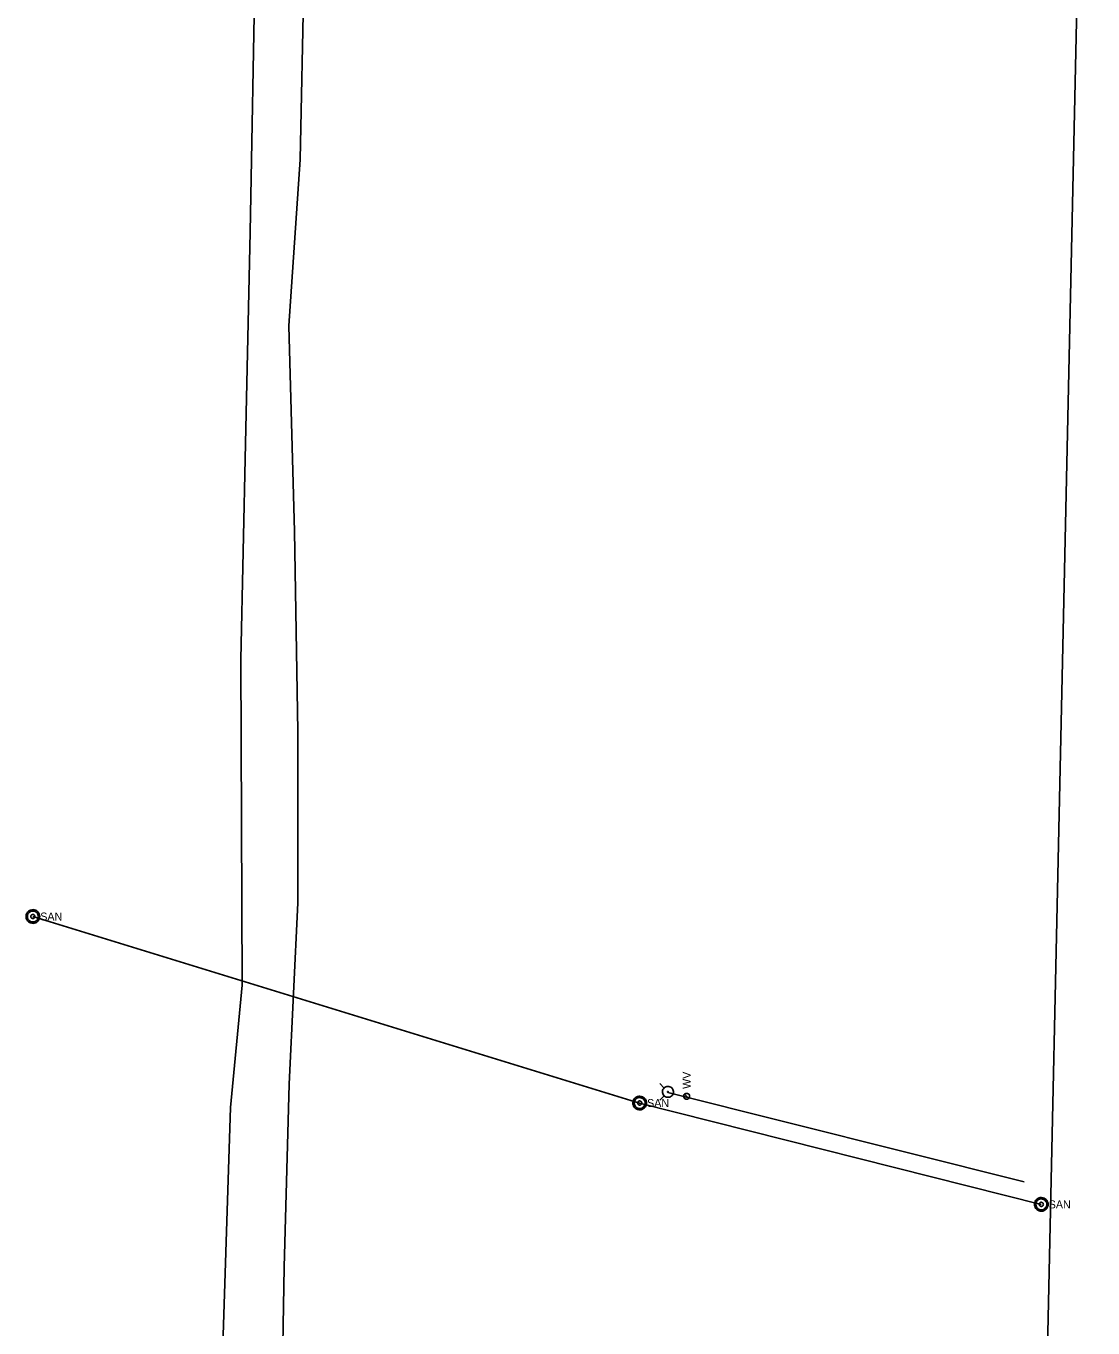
# Model space of a CAD drawing. Extents: x 596028 to 606371, y 330010 to 403088.
# Drawn here: x 604055 to 604568, y 342381 to 343007 of the extents above; entities that cross this region are included whole.
import ezdxf

# ---------------------------------------------------------------- set-up
doc = ezdxf.new("R2010")
doc.units = 0
for name, color, linetype in [('E_FTMS_Conduit', 7, 'Continuous'), ('E_UTL_FO_UG_QWEST', 7, 'Continuous'), ('E_UTL_Overhead', 7, 'Continuous'), ('E_UTL_SAN_MH', 7, 'Continuous'), ('E_UTL_SAN_UG', 7, 'Continuous'), ('E_UTL_W', 7, 'Continuous'), ('E_UTL_W_UG', 7, 'Continuous'), ('E_UTL_WHydrant', 7, 'Continuous')]:
    doc.layers.add(name, color=color, linetype=linetype)

msp = doc.modelspace()

# ---------------------------------------------------------------- linework, layer by layer
at = {"layer": 'E_FTMS_Conduit'}
msp.add_lwpolyline([(604130.06, 341730.98), (604130.3, 341805.83), (604130.3, 341805.85), (604130.3, 341805.79), (604130.3, 341805.83), (604141.15, 341871.91), (604150.52, 341905.03), (604161.38, 341957.54), (604161.81, 341959.53), (604161.92, 341961.6), (604164.92, 341982.28), (604168.12, 342063.13), (604171.06, 342150.52), (604172.74, 342234.77), (604177.73, 342316.56), (604179.23, 342409.96), (604181.78, 342497.97), (604185.88, 342585.2), (604185.82, 342667.88), (604184.34, 342763.9), (604181.59, 342862.8), (604186.96, 342942.75), (604188.82, 343028.25)], dxfattribs=at)
at = {"layer": 'E_UTL_FO_UG_QWEST'}
msp.add_lwpolyline([(604074.02, 341549.29), (604099.38, 341947.24), (604129.88, 341964.31), (604137.32, 341975.94), (604143.1, 342010.03), (604146.18, 342181.17), (604148.98, 342347.45), (604153.5, 342486.89), (604159.1, 342545.66), (604158.45, 342702.25), (604160.65, 342806.25), (604162.9, 342907.93), (604165.35, 343038.3), (604168.14, 343192.06), (604172.85, 343380.14), (604175.76, 343492.62), (604179.37, 343619.37), (604180.38, 343730.26), (604185.09, 343859.19), (604188.11, 343945.24), (604187.64, 344025.31), (604186.62, 344084.41), (604191.22, 344178.72), (604191.71, 344278.35)], dxfattribs=at)
at = {"layer": 'E_UTL_Overhead'}
msp.add_lwpolyline([(604568.41, 341967.14), (604539.32, 342039.94), (604547.84, 342429.96), (604565.62, 343244.18), (604495.62, 343245.2)], dxfattribs=at)
at = {"layer": 'E_UTL_SAN_MH'}
for points in [[(604061.71, 342578.69), (604061.65, 342579.32), (604061.47, 342579.92), (604061.19, 342580.48), (604060.8, 342580.97), (604060.32, 342581.38), (604059.78, 342581.7), (604059.19, 342581.9), (604058.57, 342581.99), (604057.94, 342581.96), (604057.33, 342581.81), (604056.76, 342581.55), (604056.25, 342581.19), (604055.82, 342580.73), (604055.48, 342580.21), (604055.24, 342579.62), (604055.12, 342579.01), (604055.12, 342578.38), (604055.24, 342577.76), (604055.48, 342577.18), (604055.82, 342576.65), (604056.25, 342576.2), (604056.76, 342575.84), (604057.33, 342575.58), (604057.94, 342575.43), (604058.57, 342575.4), (604059.19, 342575.49), (604059.78, 342575.69), (604060.32, 342576.01), (604060.8, 342576.42), (604061.19, 342576.91), (604061.47, 342577.47), (604061.65, 342578.07), (604061.71, 342578.69)], [(604061.05, 342578.69), (604061, 342579.19), (604060.86, 342579.67), (604060.63, 342580.12), (604060.32, 342580.52), (604059.94, 342580.84), (604059.51, 342581.1), (604059.03, 342581.26), (604058.53, 342581.33), (604058.03, 342581.31), (604057.55, 342581.19), (604057.09, 342580.98), (604056.68, 342580.69), (604056.33, 342580.33), (604056.06, 342579.9), (604055.88, 342579.44), (604055.78, 342578.94), (604055.78, 342578.44), (604055.88, 342577.95), (604056.06, 342577.48), (604056.33, 342577.06), (604056.68, 342576.7), (604057.09, 342576.41), (604057.55, 342576.2), (604058.03, 342576.08), (604058.53, 342576.06), (604059.03, 342576.13), (604059.51, 342576.29), (604059.94, 342576.54), (604060.32, 342576.87), (604060.63, 342577.27), (604060.86, 342577.71), (604061, 342578.19), (604061.05, 342578.69)], [(604059.4, 342578.69), (604059.38, 342578.88), (604059.33, 342579.06), (604059.24, 342579.23), (604059.13, 342579.38), (604058.98, 342579.5), (604058.82, 342579.59), (604058.64, 342579.66), (604058.46, 342579.68), (604058.27, 342579.67), (604058.09, 342579.63), (604057.91, 342579.55), (604057.76, 342579.44), (604057.63, 342579.31), (604057.53, 342579.15), (604057.46, 342578.97), (604057.42, 342578.79), (604057.42, 342578.6), (604057.46, 342578.41), (604057.53, 342578.24), (604057.63, 342578.08), (604057.76, 342577.95), (604057.91, 342577.84), (604058.09, 342577.76), (604058.27, 342577.71), (604058.46, 342577.7), (604058.64, 342577.73), (604058.82, 342577.79), (604058.98, 342577.89), (604059.13, 342578.01), (604059.24, 342578.16), (604059.33, 342578.33), (604059.38, 342578.51), (604059.4, 342578.69)], [(604353.63, 342488.97), (604353.57, 342489.6), (604353.4, 342490.2), (604353.11, 342490.76), (604352.72, 342491.25), (604352.25, 342491.66), (604351.7, 342491.98), (604351.11, 342492.18), (604350.49, 342492.27), (604349.86, 342492.24), (604349.25, 342492.09), (604348.68, 342491.83), (604348.17, 342491.47), (604347.74, 342491.01), (604347.4, 342490.49), (604347.17, 342489.9), (604347.05, 342489.29), (604347.05, 342488.66), (604347.17, 342488.05), (604347.4, 342487.46), (604347.74, 342486.93), (604348.17, 342486.48), (604348.68, 342486.12), (604349.25, 342485.86), (604349.86, 342485.71), (604350.49, 342485.68), (604351.11, 342485.77), (604351.7, 342485.97), (604352.25, 342486.29), (604352.72, 342486.7), (604353.11, 342487.19), (604353.4, 342487.75), (604353.57, 342488.35), (604353.63, 342488.97)], [(604352.97, 342488.97), (604352.93, 342489.47), (604352.78, 342489.96), (604352.55, 342490.4), (604352.24, 342490.8), (604351.86, 342491.13), (604351.43, 342491.38), (604350.96, 342491.54), (604350.46, 342491.61), (604349.96, 342491.59), (604349.47, 342491.47), (604349.01, 342491.26), (604348.6, 342490.97), (604348.26, 342490.61), (604347.99, 342490.18), (604347.8, 342489.72), (604347.71, 342489.23), (604347.71, 342488.72), (604347.8, 342488.23), (604347.99, 342487.77), (604348.26, 342487.34), (604348.6, 342486.98), (604349.01, 342486.69), (604349.47, 342486.48), (604349.96, 342486.36), (604350.46, 342486.34), (604350.96, 342486.41), (604351.43, 342486.57), (604351.86, 342486.82), (604352.24, 342487.15), (604352.55, 342487.55), (604352.78, 342487.99), (604352.93, 342488.48), (604352.97, 342488.97)], [(604351.32, 342488.97), (604351.31, 342489.16), (604351.25, 342489.34), (604351.17, 342489.51), (604351.05, 342489.66), (604350.91, 342489.78), (604350.74, 342489.88), (604350.57, 342489.94), (604350.38, 342489.96), (604350.19, 342489.95), (604350.01, 342489.91), (604349.84, 342489.83), (604349.68, 342489.72), (604349.56, 342489.59), (604349.45, 342489.43), (604349.38, 342489.25), (604349.35, 342489.07), (604349.35, 342488.88), (604349.38, 342488.7), (604349.45, 342488.52), (604349.56, 342488.36), (604349.68, 342488.23), (604349.84, 342488.12), (604350.01, 342488.04), (604350.19, 342487.99), (604350.38, 342487.99), (604350.57, 342488.01), (604350.74, 342488.07), (604350.91, 342488.17), (604351.05, 342488.29), (604351.17, 342488.44), (604351.25, 342488.61), (604351.31, 342488.79), (604351.32, 342488.97)], [(604546.85, 342440.23), (604546.79, 342440.86), (604546.61, 342441.46), (604546.33, 342442.02), (604545.94, 342442.51), (604545.47, 342442.92), (604544.92, 342443.24), (604544.33, 342443.44), (604543.71, 342443.53), (604543.08, 342443.5), (604542.47, 342443.35), (604541.9, 342443.09), (604541.39, 342442.73), (604540.96, 342442.27), (604540.62, 342441.75), (604540.38, 342441.16), (604540.27, 342440.55), (604540.27, 342439.92), (604540.38, 342439.3), (604540.62, 342438.72), (604540.96, 342438.19), (604541.39, 342437.74), (604541.9, 342437.38), (604542.47, 342437.12), (604543.08, 342436.97), (604543.71, 342436.94), (604544.33, 342437.03), (604544.92, 342437.23), (604545.47, 342437.55), (604545.94, 342437.96), (604546.33, 342438.45), (604546.61, 342439.01), (604546.79, 342439.61), (604546.85, 342440.23)], [(604546.19, 342440.23), (604546.14, 342440.73), (604546, 342441.22), (604545.77, 342441.66), (604545.46, 342442.06), (604545.08, 342442.38), (604544.65, 342442.64), (604544.17, 342442.8), (604543.68, 342442.87), (604543.18, 342442.85), (604542.69, 342442.73), (604542.23, 342442.52), (604541.82, 342442.23), (604541.48, 342441.87), (604541.2, 342441.44), (604541.02, 342440.98), (604540.92, 342440.48), (604540.92, 342439.98), (604541.02, 342439.49), (604541.2, 342439.02), (604541.48, 342438.6), (604541.82, 342438.24), (604542.23, 342437.95), (604542.69, 342437.74), (604543.18, 342437.62), (604543.68, 342437.6), (604544.17, 342437.67), (604544.65, 342437.83), (604545.08, 342438.08), (604545.46, 342438.41), (604545.77, 342438.81), (604546, 342439.25), (604546.14, 342439.73), (604546.19, 342440.23)], [(604544.54, 342440.23), (604544.52, 342440.42), (604544.47, 342440.6), (604544.38, 342440.77), (604544.27, 342440.92), (604544.13, 342441.04), (604543.96, 342441.13), (604543.78, 342441.2), (604543.6, 342441.22), (604543.41, 342441.21), (604543.23, 342441.17), (604543.06, 342441.09), (604542.9, 342440.98), (604542.77, 342440.85), (604542.67, 342440.69), (604542.6, 342440.51), (604542.57, 342440.33), (604542.57, 342440.14), (604542.6, 342439.95), (604542.67, 342439.78), (604542.77, 342439.62), (604542.9, 342439.49), (604543.06, 342439.38), (604543.23, 342439.3), (604543.41, 342439.25), (604543.6, 342439.24), (604543.78, 342439.27), (604543.96, 342439.33), (604544.13, 342439.43), (604544.27, 342439.55), (604544.38, 342439.7), (604544.47, 342439.87), (604544.52, 342440.05), (604544.54, 342440.23)]]:
    msp.add_lwpolyline(points, dxfattribs=at)
at = {"layer": 'E_UTL_SAN_UG'}
for p, q in [((604058.41, 342578.69), (604350.33, 342488.97)), ((604350.33, 342488.97), (604543.55, 342440.23))]:
    msp.add_line(p, q, dxfattribs=at)
at = {"layer": 'E_UTL_W'}
for points in [[(604372.95, 342493.62), (604372.68, 342493.6), (604372.42, 342493.52), (604372.18, 342493.4), (604371.97, 342493.23), (604371.79, 342493.02), (604371.65, 342492.79), (604371.57, 342492.53), (604371.53, 342492.26), (604371.54, 342491.99), (604371.6, 342491.73), (604371.72, 342491.48), (604371.87, 342491.26), (604372.07, 342491.07), (604372.3, 342490.93), (604372.55, 342490.83), (604372.82, 342490.78), (604373.09, 342490.78), (604373.35, 342490.83), (604373.6, 342490.93), (604373.83, 342491.07), (604374.03, 342491.26), (604374.19, 342491.48), (604374.3, 342491.73), (604374.36, 342491.99), (604374.38, 342492.26), (604374.34, 342492.53), (604374.25, 342492.79), (604374.11, 342493.02), (604373.94, 342493.23), (604373.72, 342493.4), (604373.48, 342493.52), (604373.22, 342493.6), (604372.95, 342493.62)], [(604373.96, 342491.19), (604371.94, 342493.2)]]:
    msp.add_lwpolyline(points, dxfattribs=at)
at = {"layer": 'E_UTL_W_UG'}
msp.add_line((604363.85, 342494), (604535.32, 342451.1), dxfattribs=at)
at = {"layer": 'E_UTL_WHydrant'}
for points in [[(604362.1, 342496.18), (604359.96, 342498.32)], [(604363.94, 342496.96), (604363.44, 342496.92), (604362.96, 342496.78), (604362.52, 342496.55), (604362.13, 342496.24), (604361.8, 342495.86), (604361.55, 342495.43), (604361.39, 342494.96), (604361.32, 342494.47), (604361.34, 342493.97), (604361.46, 342493.48), (604361.67, 342493.03), (604361.96, 342492.62), (604362.32, 342492.28), (604362.74, 342492.01), (604363.2, 342491.83), (604363.69, 342491.73), (604364.19, 342491.73), (604364.68, 342491.83), (604365.14, 342492.01), (604365.56, 342492.28), (604365.92, 342492.62), (604366.21, 342493.03), (604366.42, 342493.48), (604366.54, 342493.97), (604366.56, 342494.47), (604366.49, 342494.96), (604366.32, 342495.43), (604366.08, 342495.86), (604365.75, 342496.24), (604365.36, 342496.55), (604364.91, 342496.78), (604364.44, 342496.92), (604363.94, 342496.96)], [(604362.1, 342492.51), (604359.96, 342490.37)], [(604363.94, 342494.54), (604363.9, 342494.54), (604363.86, 342494.53), (604363.83, 342494.51), (604363.8, 342494.49), (604363.78, 342494.46), (604363.76, 342494.43), (604363.74, 342494.39), (604363.74, 342494.35), (604363.74, 342494.31), (604363.75, 342494.28), (604363.77, 342494.24), (604363.79, 342494.21), (604363.81, 342494.18), (604363.85, 342494.16), (604363.88, 342494.15), (604363.92, 342494.14), (604363.96, 342494.14), (604364, 342494.15), (604364.03, 342494.16), (604364.06, 342494.18), (604364.09, 342494.21), (604364.11, 342494.24), (604364.13, 342494.28), (604364.14, 342494.31), (604364.14, 342494.35), (604364.13, 342494.39), (604364.12, 342494.43), (604364.1, 342494.46), (604364.08, 342494.49), (604364.05, 342494.51), (604364.01, 342494.53), (604363.98, 342494.54), (604363.94, 342494.54)]]:
    msp.add_lwpolyline(points, dxfattribs=at)

# ---------------------------------------------------------------- texts
at = {"layer": 'E_UTL_SAN_MH'}
for p in [(604061.97, 342576.75), (604353.9, 342487.03), (604547.12, 342438.29)]:
    msp.add_text('SAN', height=3.849, dxfattribs=at).set_placement(p)
at = {"layer": 'E_UTL_W'}
msp.add_text('WV', height=3.85, rotation=90, dxfattribs=at).set_placement((604374.88, 342495.76))

doc.saveas('drawing.dxf')
